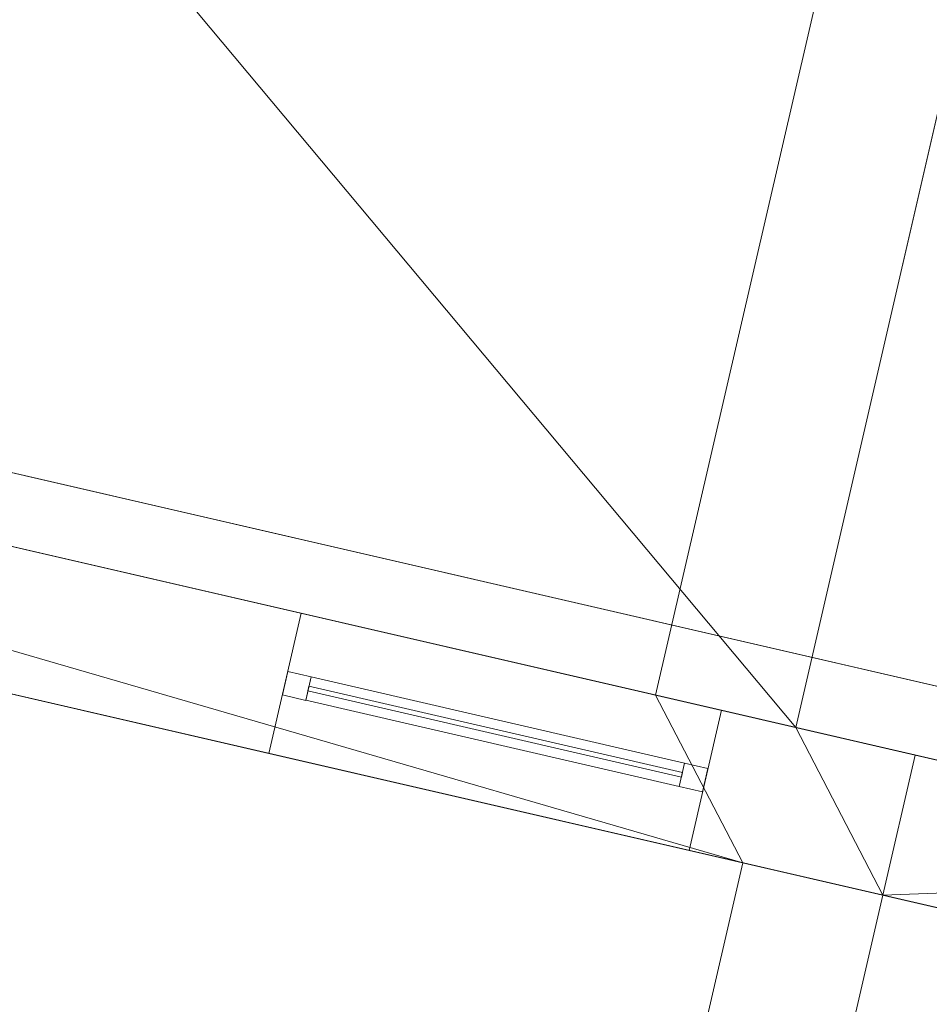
# Model space of a CAD drawing. Header units: millimetres. Extents: x -430348 to -225823, y -86243 to 5084.
# Tile 796 of 1056: x -328423 to -326525, y -62677 to -60622. Entities that reach past the tile are written whole.
import ezdxf

# ---------------------------------------------------------------- set-up
doc = ezdxf.new("R2010")
doc.units = ezdxf.units.MM
for name, color, linetype, lineweight in [('A-GLAZ-CURT', 52, 'Continuous', 9), ('A-GLAZ-CWMG', 51, 'Continuous', 9), ('A-ROOF', 132, 'Continuous', 9), ('A-WALL', 113, 'Continuous', 9)]:
    doc.layers.add(name, color=color, linetype=linetype, lineweight=lineweight)

# ---------------------------------------------------------------- blocks, each defined once
blk = doc.blocks.new('System Panel - Glazed-555742-_3D_ Copy 1')
at = {"layer": 'A-GLAZ-CURT', "transparency": 33554471}
mesh = blk.add_polyface(dxfattribs=at)
corners = [(-400, 5), (-400, 5, 765), (400, 5, 765), (400, 5)]
mesh.append_faces([[corners[k] for k in face] for face in [(1, 2, 3, 0)]])
mesh = blk.add_polyface(dxfattribs=at)
corners = [(400, -5), (-400, -5), (-400, 5), (400, 5)]
mesh.append_faces([[corners[k] for k in face] for face in [(3, 0, 1, 2)]])
mesh = blk.add_polyface(dxfattribs=at)
corners = [(-400, -5, 765), (400, -5, 765), (400, 5, 765), (-400, 5, 765)]
mesh.append_faces([[corners[k] for k in face] for face in [(0, 1, 2, 3)]])
mesh = blk.add_polyface(dxfattribs=at)
corners = [(-400, -5), (-400, -5, 765), (-400, 5, 765), (-400, 5)]
mesh.append_faces([[corners[k] for k in face] for face in [(3, 0, 1, 2)]])
mesh = blk.add_polyface(dxfattribs=at)
corners = [(400, -5, 765), (400, -5), (400, 5), (400, 5, 765)]
mesh.append_faces([[corners[k] for k in face] for face in [(3, 0, 1, 2)]])
mesh = blk.add_polyface(dxfattribs=at)
corners = [(-400, -5), (400, -5), (400, -5, 765), (-400, -5, 765)]
mesh.append_faces([[corners[k] for k in face] for face in [(3, 0, 1, 2)]])
blk = doc.blocks.new('Rectangular Mullion - 50mm x 50mm-380652-_3D_ Copy 1')
at = {"layer": 'A-GLAZ-CWMG'}
mesh = blk.add_polyface(dxfattribs=at)
corners = [(0, 25), (-50, 25), (-50, -25), (0, -25)]
mesh.append_faces([[corners[k] for k in face] for face in [(2, 3, 0, 1)]])
mesh = blk.add_polyface(dxfattribs=at)
corners = [(-50, 25), (0, 25), (0, 25, -420), (-50, 25, -420)]
mesh.append_faces([[corners[k] for k in face] for face in [(0, 1, 2, 3)]])
mesh = blk.add_polyface(dxfattribs=at)
corners = [(-50, -25), (-50, 25), (-50, 25, -420), (-50, -25, -420)]
mesh.append_faces([[corners[k] for k in face] for face in [(0, 1, 2, 3)]])
mesh = blk.add_polyface(dxfattribs=at)
corners = [(0, 25), (0, -25), (0, -25, -420), (0, 25, -420)]
mesh.append_faces([[corners[k] for k in face] for face in [(0, 1, 2, 3)]])
mesh = blk.add_polyface(dxfattribs=at)
corners = [(0, -25), (-50, -25), (-50, -25, -420), (0, -25, -420)]
mesh.append_faces([[corners[k] for k in face] for face in [(0, 1, 2, 3)]])
blk = doc.blocks.new('Rectangular Mullion - 50mm x 50mm-327847-_3D_ Copy 1')
at = {"layer": 'A-GLAZ-CWMG'}
mesh = blk.add_polyface(dxfattribs=at)
corners = [(0, 25), (-50, 25), (-50, -25), (0, -25)]
mesh.append_faces([[corners[k] for k in face] for face in [(2, 3, 0, 1)]])
mesh = blk.add_polyface(dxfattribs=at)
corners = [(0, 25, -800), (0, -25, -800), (-50, -25, -800), (-50, 25, -800)]
mesh.append_faces([[corners[k] for k in face] for face in [(0, 1, 2, 3)]])
mesh = blk.add_polyface(dxfattribs=at)
corners = [(-50, 25), (0, 25), (0, 25, -800), (-50, 25, -800)]
mesh.append_faces([[corners[k] for k in face] for face in [(0, 1, 2, 3)]])
mesh = blk.add_polyface(dxfattribs=at)
corners = [(-50, -25), (-50, 25), (-50, 25, -800), (-50, -25, -800)]
mesh.append_faces([[corners[k] for k in face] for face in [(0, 1, 2, 3)]])
mesh = blk.add_polyface(dxfattribs=at)
corners = [(0, 25), (0, -25), (0, -25, -800), (0, 25, -800)]
mesh.append_faces([[corners[k] for k in face] for face in [(0, 1, 2, 3)]])
mesh = blk.add_polyface(dxfattribs=at)
corners = [(0, -25), (-50, -25), (-50, -25, -800), (0, -25, -800)]
mesh.append_faces([[corners[k] for k in face] for face in [(0, 1, 2, 3)]])
blk = doc.blocks.new('Rectangular Mullion - 50mm x 50mm-555743-_3D_ Copy 1')
at = {"layer": 'A-GLAZ-CWMG'}
mesh = blk.add_polyface(dxfattribs=at)
corners = [(0, 25), (-50, 25), (-50, -25), (0, -25)]
mesh.append_faces([[corners[k] for k in face] for face in [(2, 3, 0, 1)]])
mesh = blk.add_polyface(dxfattribs=at)
corners = [(-50, 25), (0, 25), (0, 25, -840), (-50, 25, -840)]
mesh.append_faces([[corners[k] for k in face] for face in [(0, 1, 2, 3)]])
mesh = blk.add_polyface(dxfattribs=at)
corners = [(-50, -25), (-50, 25), (-50, 25, -840), (-50, -25, -840)]
mesh.append_faces([[corners[k] for k in face] for face in [(0, 1, 2, 3)]])
mesh = blk.add_polyface(dxfattribs=at)
corners = [(0, 25), (0, -25), (0, -25, -840), (0, 25, -840)]
mesh.append_faces([[corners[k] for k in face] for face in [(0, 1, 2, 3)]])
mesh = blk.add_polyface(dxfattribs=at)
corners = [(0, -25), (-50, -25), (-50, -25, -840), (0, -25, -840)]
mesh.append_faces([[corners[k] for k in face] for face in [(0, 1, 2, 3)]])
blk = doc.blocks.new('Rectangular Mullion - 50mm x 50mm-327848-_3D_ Copy 1')
at = {"layer": 'A-GLAZ-CWMG'}
mesh = blk.add_polyface(dxfattribs=at)
corners = [(0, 25), (-50, 25), (-50, -25), (0, -25)]
mesh.append_faces([[corners[k] for k in face] for face in [(2, 3, 0, 1)]])
mesh = blk.add_polyface(dxfattribs=at)
corners = [(0, 25, -800), (0, -25, -800), (-50, -25, -800), (-50, 25, -800)]
mesh.append_faces([[corners[k] for k in face] for face in [(0, 1, 2, 3)]])
mesh = blk.add_polyface(dxfattribs=at)
corners = [(-50, 25), (0, 25), (0, 25, -800), (-50, 25, -800)]
mesh.append_faces([[corners[k] for k in face] for face in [(0, 1, 2, 3)]])
mesh = blk.add_polyface(dxfattribs=at)
corners = [(-50, -25), (-50, 25), (-50, 25, -800), (-50, -25, -800)]
mesh.append_faces([[corners[k] for k in face] for face in [(0, 1, 2, 3)]])
mesh = blk.add_polyface(dxfattribs=at)
corners = [(0, 25), (0, -25), (0, -25, -800), (0, 25, -800)]
mesh.append_faces([[corners[k] for k in face] for face in [(0, 1, 2, 3)]])
mesh = blk.add_polyface(dxfattribs=at)
corners = [(0, -25), (-50, -25), (-50, -25, -800), (0, -25, -800)]
mesh.append_faces([[corners[k] for k in face] for face in [(0, 1, 2, 3)]])
blk = doc.blocks.new('System Panel - Glazed-555744-_3D_ Copy 1')
at = {"layer": 'A-GLAZ-CURT', "transparency": 33554471}
mesh = blk.add_polyface(dxfattribs=at)
corners = [(-400, 5), (-400, 5, 345), (400, 5, 345), (400, 5)]
mesh.append_faces([[corners[k] for k in face] for face in [(1, 2, 3, 0)]])
mesh = blk.add_polyface(dxfattribs=at)
corners = [(400, -5), (-400, -5), (-400, 5), (400, 5)]
mesh.append_faces([[corners[k] for k in face] for face in [(3, 0, 1, 2)]])
mesh = blk.add_polyface(dxfattribs=at)
corners = [(-400, -5, 345), (400, -5, 345), (400, 5, 345), (-400, 5, 345)]
mesh.append_faces([[corners[k] for k in face] for face in [(0, 1, 2, 3)]])
mesh = blk.add_polyface(dxfattribs=at)
corners = [(-400, -5), (-400, -5, 345), (-400, 5, 345), (-400, 5)]
mesh.append_faces([[corners[k] for k in face] for face in [(3, 0, 1, 2)]])
mesh = blk.add_polyface(dxfattribs=at)
corners = [(400, -5, 345), (400, -5), (400, 5), (400, 5, 345)]
mesh.append_faces([[corners[k] for k in face] for face in [(3, 0, 1, 2)]])
mesh = blk.add_polyface(dxfattribs=at)
corners = [(-400, -5), (400, -5), (400, -5, 345), (-400, -5, 345)]
mesh.append_faces([[corners[k] for k in face] for face in [(3, 0, 1, 2)]])
blk = doc.blocks.new('Rectangular Mullion - 50mm x 50mm-555745-_3D_ Copy 1')
at = {"layer": 'A-GLAZ-CWMG'}
mesh = blk.add_polyface(dxfattribs=at)
corners = [(0, 25, -840), (0, -25, -840), (-50, -25, -840), (-50, 25, -840)]
mesh.append_faces([[corners[k] for k in face] for face in [(3, 0, 1, 2)]])
mesh = blk.add_polyface(dxfattribs=at)
corners = [(-50, 25), (0, 25), (0, 25, -840), (-50, 25, -840)]
mesh.append_faces([[corners[k] for k in face] for face in [(0, 1, 2, 3)]])
mesh = blk.add_polyface(dxfattribs=at)
corners = [(-50, -25), (-50, 25), (-50, 25, -840), (-50, -25, -840)]
mesh.append_faces([[corners[k] for k in face] for face in [(0, 1, 2, 3)]])
mesh = blk.add_polyface(dxfattribs=at)
corners = [(0, 25), (0, -25), (0, -25, -840), (0, 25, -840)]
mesh.append_faces([[corners[k] for k in face] for face in [(0, 1, 2, 3)]])
mesh = blk.add_polyface(dxfattribs=at)
corners = [(0, -25), (-50, -25), (-50, -25, -840), (0, -25, -840)]
mesh.append_faces([[corners[k] for k in face] for face in [(0, 1, 2, 3)]])
blk = doc.blocks.new('Rectangular Mullion - 50mm x 50mm-380653-_3D_ Copy 1')
at = {"layer": 'A-GLAZ-CWMG'}
mesh = blk.add_polyface(dxfattribs=at)
corners = [(0, 25, -420), (0, -25, -420), (-50, -25, -420), (-50, 25, -420)]
mesh.append_faces([[corners[k] for k in face] for face in [(0, 1, 2, 3)]])
mesh = blk.add_polyface(dxfattribs=at)
corners = [(-50, 25), (0, 25), (0, 25, -420), (-50, 25, -420)]
mesh.append_faces([[corners[k] for k in face] for face in [(0, 1, 2, 3)]])
mesh = blk.add_polyface(dxfattribs=at)
corners = [(-50, -25), (-50, 25), (-50, 25, -420), (-50, -25, -420)]
mesh.append_faces([[corners[k] for k in face] for face in [(0, 1, 2, 3)]])
mesh = blk.add_polyface(dxfattribs=at)
corners = [(0, 25), (0, -25), (0, -25, -420), (0, 25, -420)]
mesh.append_faces([[corners[k] for k in face] for face in [(0, 1, 2, 3)]])
mesh = blk.add_polyface(dxfattribs=at)
corners = [(0, -25), (-50, -25), (-50, -25, -420), (0, -25, -420)]
mesh.append_faces([[corners[k] for k in face] for face in [(0, 1, 2, 3)]])
blk = doc.blocks.new('Rectangular Mullion - 50mm x 50mm-353581-_3D_ Copy 1')
at = {"layer": 'A-GLAZ-CWMG'}
mesh = blk.add_polyface(dxfattribs=at)
corners = [(25, 25), (-25, 25), (-25, -25), (25, -25)]
mesh.append_faces([[corners[k] for k in face] for face in [(2, 3, 0, 1)]])
mesh = blk.add_polyface(dxfattribs=at)
corners = [(25, 25, -800), (25, -25, -800), (-25, -25, -800), (-25, 25, -800)]
mesh.append_faces([[corners[k] for k in face] for face in [(0, 1, 2, 3)]])
mesh = blk.add_polyface(dxfattribs=at)
corners = [(-25, 25), (25, 25), (25, 25, -800), (-25, 25, -800)]
mesh.append_faces([[corners[k] for k in face] for face in [(0, 1, 2, 3)]])
mesh = blk.add_polyface(dxfattribs=at)
corners = [(-25, -25), (-25, 25), (-25, 25, -800), (-25, -25, -800)]
mesh.append_faces([[corners[k] for k in face] for face in [(0, 1, 2, 3)]])
mesh = blk.add_polyface(dxfattribs=at)
corners = [(25, 25), (25, -25), (25, -25, -800), (25, 25, -800)]
mesh.append_faces([[corners[k] for k in face] for face in [(0, 1, 2, 3)]])
mesh = blk.add_polyface(dxfattribs=at)
corners = [(25, -25), (-25, -25), (-25, -25, -800), (25, -25, -800)]
mesh.append_faces([[corners[k] for k in face] for face in [(0, 1, 2, 3)]])

msp = doc.modelspace()

# ---------------------------------------------------------------- block references
at = {"layer": 'A-GLAZ-CURT', "transparency": 33554471, "rotation": 166.9999999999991}
for name, p in [('System Panel - Glazed-555742-_3D_ Copy 1', (-327430.9, -62108.2, 63500)), ('System Panel - Glazed-555744-_3D_ Copy 1', (-327430.9, -62108.2, 64315))]:
    msp.add_blockref(name, p, dxfattribs=at)
at = {"layer": 'A-GLAZ-CWMG', "extrusion": (0, 0, -1)}
for name, p, rotation in [('Rectangular Mullion - 50mm x 50mm-555743-_3D_ Copy 1', (327869.4, -62007, -63450), 13.00000000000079), ('Rectangular Mullion - 50mm x 50mm-380653-_3D_ Copy 1', (327869.4, -62007, -64290), 13.00000000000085)]:
    msp.add_blockref(name, p, dxfattribs=dict(at, rotation=rotation))
at = {"layer": 'A-GLAZ-CWMG', "extrusion": (-0.97437, 0.224951, 0), "rotation": 90}
for name, p in [('Rectangular Mullion - 50mm x 50mm-327847-_3D_ Copy 1', (134172.3, 64710, 305467.6)), ('Rectangular Mullion - 50mm x 50mm-353581-_3D_ Copy 1', (134172.3, 64290, 305467.6))]:
    msp.add_blockref(name, p, dxfattribs=at)
at = {"layer": 'A-GLAZ-CWMG', "extrusion": (0.97437, -0.224951, 0), "rotation": 270}
msp.add_blockref('Rectangular Mullion - 50mm x 50mm-327848-_3D_ Copy 1', (-134172.3, 63450, -304667.6), dxfattribs=at)
at = {"layer": 'A-GLAZ-CWMG', "rotation": 346.9999999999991}
for name, p in [('Rectangular Mullion - 50mm x 50mm-380652-_3D_ Copy 1', (-326992.5, -62209.5, 64710)), ('Rectangular Mullion - 50mm x 50mm-555745-_3D_ Copy 1', (-326992.5, -62209.5, 64290))]:
    msp.add_blockref(name, p, dxfattribs=at)

# ---------------------------------------------------------------- meshes
at = {"layer": 'A-ROOF'}
mesh = msp.add_polyface(dxfattribs=at)
corners = [(-332086.3, -60879.5, 62525), (-331245, -57235.4, 62492.4), (-328516.7, -57865.2, 62492.4), (-328912.6, -59580.1, 62507.7), (-326358.3, -60169.8, 62507.7), (-326803.7, -62099.1, 62525)]
mesh.append_faces([[corners[k] for k in face] for face in [(5, 3, 4)]], dxfattribs={"vtx0": -1})
mesh.append_faces([[corners[k] for k in face] for face in [(2, 3, 1)]], dxfattribs={"vtx1": -1})
mesh.append_faces([[corners[k] for k in face] for face in [(0, 1, 3, 5)]], dxfattribs={"vtx1": -1, "vtx2": -1})
mesh = msp.add_polyface(dxfattribs=at)
corners = [(-331245, -57235.4, 62592.4), (-332086.3, -60879.5, 62625), (-326803.7, -62099.1, 62625), (-326358.3, -60169.8, 62607.7), (-328912.6, -59580.1, 62607.7), (-328516.7, -57865.2, 62592.4)]
mesh.append_faces([[corners[k] for k in face] for face in [(0, 4, 5)]], dxfattribs={"vtx0": -1})
mesh.append_faces([[corners[k] for k in face] for face in [(4, 0, 1, 2)]], dxfattribs={"vtx0": -1, "vtx3": -1})
mesh.append_faces([[corners[k] for k in face] for face in [(3, 4, 2)]], dxfattribs={"vtx1": -1})
mesh = msp.add_polyface(dxfattribs=at)
corners = [(-326358.3, -60169.8, 62607.7), (-326803.7, -62099.1, 62625), (-326803.7, -62099.1, 62525), (-326358.3, -60169.8, 62507.7)]
mesh.append_faces([[corners[k] for k in face] for face in [(0, 1, 2, 3)]])
mesh = msp.add_polyface(dxfattribs=at)
corners = [(-318592.4, -63840.9, 64710), (-316906.2, -66539.3, 66314.9), (-318165.5, -67326.2, 67063.9), (-332868.8, -63931.7, 67063.9), (-332936.9, -63916, 67063.9), (-332194.6, -60700.6, 64710), (-332126.4, -60716.3, 64710)]
mesh.append_faces([[corners[k] for k in face] for face in [(0, 3, 6)]], dxfattribs={"vtx0": -1, "vtx1": -1})
mesh.append_faces([[corners[k] for k in face] for face in [(5, 6, 3, 4)]], dxfattribs={"vtx1": -1})
mesh.append_faces([[corners[k] for k in face] for face in [(0, 1, 2, 3)]], dxfattribs={"vtx3": -1})
mesh = msp.add_polyface(dxfattribs=at)
corners = [(-318592.4, -63840.9, 64832.8), (-332194.6, -60700.6, 64832.8), (-332936.9, -63916, 67186.7), (-318165.5, -67326.2, 67186.7), (-316906.2, -66539.3, 66437.7)]
mesh.append_faces([[corners[k] for k in face] for face in [(3, 4, 0)]], dxfattribs={"vtx2": -1})
mesh.append_faces([[corners[k] for k in face] for face in [(0, 1, 2, 3)]], dxfattribs={"vtx3": -1})
mesh = msp.add_polyface(dxfattribs=at)
corners = [(-332194.6, -60700.6, 64710), (-332194.6, -60700.6, 64832.8), (-318592.4, -63840.9, 64832.8), (-318592.4, -63840.9, 64710), (-332126.4, -60716.3, 64710)]
mesh.append_faces([[corners[k] for k in face] for face in [(2, 3, 4)]], dxfattribs={"vtx2": -1})
mesh.append_faces([[corners[k] for k in face] for face in [(4, 0, 1, 2)]], dxfattribs={"vtx3": -1})
mesh = msp.add_polyface(dxfattribs=at)
corners = [(-326803.7, -62099.1, 62525), (-326803.7, -62099.1, 62625), (-332086.3, -60879.5, 62625), (-332086.3, -60879.5, 62525)]
mesh.append_faces([[corners[k] for k in face] for face in [(2, 3, 0, 1)]])
mesh = msp.add_polyface(dxfattribs=at)
corners = [(-328169.4, -67818.5, 62306.2), (-326914.1, -62381.5, 62306.2), (-325272.3, -62760.5, 62306.2), (-326527.6, -68197.6, 62306.2)]
mesh.append_faces([[corners[k] for k in face] for face in [(0, 1, 2, 3)]])
mesh = msp.add_polyface(dxfattribs=at)
corners = [(-326914.1, -62381.5, 62406.2), (-328169.4, -67818.5, 62406.2), (-326527.6, -68197.6, 62406.2), (-325272.3, -62760.5, 62406.2)]
mesh.append_faces([[corners[k] for k in face] for face in [(3, 0, 1, 2)]])
mesh = msp.add_polyface(dxfattribs=at)
corners = [(-328169.4, -67818.5, 62406.2), (-326914.1, -62381.5, 62406.2), (-326914.1, -62381.5, 62306.2), (-328169.4, -67818.5, 62306.2)]
mesh.append_faces([[corners[k] for k in face] for face in [(1, 2, 3, 0)]])
mesh = msp.add_polyface(dxfattribs=at)
corners = [(-326914.1, -62381.5, 62406.2), (-325272.3, -62760.5, 62406.2), (-325272.3, -62760.5, 62306.2), (-326914.1, -62381.5, 62306.2)]
mesh.append_faces([[corners[k] for k in face] for face in [(1, 2, 3, 0)]])
at = {"layer": 'A-WALL'}
mesh = msp.add_polyface(dxfattribs=at)
corners = [(-318492.7, -64325.7, 59055.2), (-325272.3, -62760.5, 59055.2), (-325564.6, -62693, 59055.2), (-326621.8, -62449, 59055.2), (-326914.1, -62381.5, 59055.2), (-337272.8, -59990, 59055.2), (-337565.1, -59922.5, 59055.2), (-338713.7, -59657.3, 59055.2), (-339006, -59589.9, 59055.2), (-349473.9, -57173.2, 59055.2), (-349766.2, -57105.7, 59055.2), (-349698.7, -56813.4, 59055.2), (-344281.8, -58064, 59055.2), (-344087, -58108.9, 59055.2), (-338776.6, -59334.9, 59055.2), (-338581.8, -59379.9, 59055.2), (-337490.2, -59631.9, 59055.2), (-337295.3, -59676.9, 59055.2), (-332676.8, -60743.2, 59055.2), (-332482, -60788.2, 59055.2), (-332086.3, -60879.5, 59055.2), (-331794, -60947, 59055.2), (-327096, -62031.6, 59055.2), (-326803.7, -62099.1, 59055.2), (-325472.9, -62406.3, 59055.2), (-325179.5, -62474.1, 59055.2), (-321464.2, -63331.8, 59055.2), (-321171.8, -63399.3, 59055.2), (-318425.2, -64033.4, 59055.2)]
mesh.append_faces([[corners[k] for k in face] for face in [(0, 27, 28)]], dxfattribs={"vtx0": -1})
mesh.append_faces([[corners[k] for k in face] for face in [(24, 3, 23)]], dxfattribs={"vtx0": -1, "vtx1": -1})
mesh.append_faces([[corners[k] for k in face] for face in [(5, 18, 19), (20, 4, 5, 19), (23, 3, 4, 22), (6, 16, 17), (9, 12, 13)]], dxfattribs={"vtx0": -1, "vtx2": -1})
mesh.append_faces([[corners[k] for k in face] for face in [(24, 1, 2, 3), (4, 20, 21, 22), (1, 24, 25, 26)]], dxfattribs={"vtx0": -1, "vtx3": -1})
mesh.append_faces([[corners[k] for k in face] for face in [(7, 8, 14, 15), (8, 9, 13, 14), (5, 6, 17, 18), (6, 7, 15, 16), (0, 1, 26, 27)]], dxfattribs={"vtx1": -1, "vtx3": -1})
mesh.append_faces([[corners[k] for k in face] for face in [(9, 10, 11, 12)]], dxfattribs={"vtx3": -1})
mesh = msp.add_polyface(dxfattribs=at)
corners = [(-318425.2, -64033.4, 59055.2), (-321171.8, -63399.3, 59055.2), (-321464.2, -63331.8, 59055.2), (-325179.5, -62474.1, 59055.2), (-325472.9, -62406.3, 59055.2), (-326803.7, -62099.1, 59055.2), (-327096, -62031.6, 59055.2), (-331794, -60947, 59055.2), (-332086.3, -60879.5, 59055.2), (-332482, -60788.2, 59055.2), (-332676.8, -60743.2, 59055.2), (-337295.3, -59676.9, 59055.2), (-337490.2, -59631.9, 59055.2), (-338581.8, -59379.9, 59055.2), (-338776.6, -59334.9, 59055.2), (-344087, -58108.9, 59055.2), (-344281.8, -58064, 59055.2), (-349698.7, -56813.4, 59055.2), (-349698.7, -56813.4, 64617), (-332160.2, -60862.5, 64617), (-332160.2, -60862.5, 64817), (-318480, -64020.8, 64817), (-318425.2, -64033.4, 64857.1), (-318648.2, -63981.9, 63579.7), (-318648.2, -63981.9, 64579.7), (-319505.7, -63784, 64579.7), (-319505.7, -63784, 63579.7), (-321298.5, -63370.1, 63450), (-321298.5, -63370.1, 64710), (-322701.6, -63046.1, 64710), (-322701.6, -63046.1, 63450), (-324230.5, -62693.2, 63450), (-324230.5, -62693.2, 64710), (-325107.4, -62490.7, 64710), (-325107.4, -62490.7, 63450), (-325637.4, -62368.4, 63450), (-325637.4, -62368.4, 64710), (-326296.2, -62216.3, 64710), (-326296.2, -62216.3, 63450), (-326958.7, -62063.3, 63450), (-326958.7, -62063.3, 64710), (-327835.7, -61860.8, 64710), (-327835.7, -61860.8, 63450), (-329394.6, -61500.9, 63450), (-329394.6, -61500.9, 64710), (-330758.8, -61186, 64710), (-330758.8, -61186, 63450), (-333339, -60590.3, 63250), (-333339, -60590.3, 64510), (-334625.2, -60293.4, 64510), (-334625.2, -60293.4, 63250), (-336301.1, -59906.4, 63250), (-336301.1, -59906.4, 64510), (-337119.6, -59717.5, 64510), (-337119.6, -59717.5, 63250), (-337801.6, -59560, 63250), (-337801.6, -59560, 64510), (-338366.8, -59429.5, 64510), (-338366.8, -59429.5, 63250), (-339019.6, -59278.8, 63250), (-339019.6, -59278.8, 64510), (-339877.1, -59080.9, 64510), (-339877.1, -59080.9, 63250), (-341523.7, -58700.7, 63250), (-341523.7, -58700.7, 64510), (-342809.9, -58403.8, 64510), (-342809.9, -58403.8, 63250), (-345421.2, -57800.9, 63250), (-345421.2, -57800.9, 64510), (-346707.4, -57504, 64510), (-346707.4, -57504, 63250), (-348480.7, -57094.6, 63250), (-348480.7, -57094.6, 64510), (-349201.8, -56928.1, 64510), (-349201.8, -56928.1, 63250), (-344697, -57968.1, 61019.9), (-344697, -57968.1, 62019.9), (-345281.6, -57833.1, 62019.9), (-345281.6, -57833.1, 61019.9), (-346846.2, -57471.9, 60762.9), (-346846.2, -57471.9, 62022.9), (-347567.2, -57305.5, 62022.9), (-347567.2, -57305.5, 60762.9), (-348480.7, -57094.6, 59750), (-348480.7, -57094.6, 61750), (-349201.8, -56928.1, 61750), (-349201.8, -56928.1, 59750), (-332086.3, -60879.5, 60653.9), (-332086.3, -60879.5, 61913.9), (-333372.5, -60582.6, 61913.9), (-333372.5, -60582.6, 60653.9), (-318648.2, -63981.9, 60928.8), (-318648.2, -63981.9, 61928.8), (-319505.7, -63784, 61928.8), (-319505.7, -63784, 60928.8), (-320597, -63532, 60928.8), (-320597, -63532, 61928.8), (-321171.8, -63399.3, 61928.8), (-321171.8, -63399.3, 60928.8), (-325637.4, -62368.4, 62306.2), (-326554.4, -62156.7, 62306.2), (-326554.4, -62156.7, 59686.2), (-325637.4, -62368.4, 59686.2)]
mesh.append_faces([[corners[k] for k in face] for face in [(95, 1, 98), (23, 92, 26), (31, 99, 34), (38, 40, 37), (34, 36, 33), (39, 100, 42), (60, 57, 59), (72, 69, 71)]], dxfattribs={"vtx0": -1, "vtx1": -1})
mesh.append_faces([[corners[k] for k in face] for face in [(94, 1, 95, 93), (46, 47, 19, 45), (29, 32, 21, 28), (23, 22, 92), (11, 51, 90), (58, 14, 59, 57), (53, 56, 19, 52)]], dxfattribs={"vtx0": -1, "vtx1": -1, "vtx2": -1})
mesh.append_faces([[corners[k] for k in face] for face in [(43, 100, 6, 87), (98, 99, 31, 30)]], dxfattribs={"vtx0": -1, "vtx1": -1, "vtx2": -1, "vtx3": -1})
mesh.append_faces([[corners[k] for k in face] for face in [(98, 3, 102, 99), (88, 47, 46, 43), (42, 100, 43, 44), (20, 33, 36, 37), (34, 99, 35, 36), (38, 100, 39, 40), (20, 37, 40, 41), (66, 15, 75, 76), (71, 81, 84, 85), (18, 65, 68, 69), (18, 69, 72, 73)]], dxfattribs={"vtx0": -1, "vtx1": -1, "vtx3": -1})
mesh.append_faces([[corners[k] for k in face] for face in [(0, 91, 92, 22), (93, 95, 96), (101, 5, 6, 100), (102, 3, 4), (30, 31, 32, 29), (24, 21, 22, 23), (33, 20, 21, 32), (44, 41, 42), (45, 19, 20), (47, 88, 89, 50), (75, 15, 16, 78), (17, 86, 83, 16), (82, 83, 84, 81), (19, 60, 61), (85, 74, 71)]], dxfattribs={"vtx0": -1, "vtx2": -1})
mesh.append_faces([[corners[k] for k in face] for face in [(26, 92, 93, 96), (21, 24, 25, 28), (19, 48, 49, 52), (50, 89, 90, 51), (83, 82, 79, 16), (67, 76, 77, 80), (19, 56, 57, 60), (64, 18, 19, 61), (67, 65, 66, 76), (71, 69, 70, 81), (18, 73, 74, 85)]], dxfattribs={"vtx0": -1, "vtx2": -1, "vtx3": -1})
mesh.append_faces([[corners[k] for k in face] for face in [(98, 1, 2, 3), (87, 6, 7, 8), (87, 8, 9, 10)]], dxfattribs={"vtx0": -1, "vtx3": -1})
mesh.append_faces([[corners[k] for k in face] for face in [(87, 88, 43), (47, 48, 19), (77, 78, 80), (62, 59, 14), (66, 63, 15), (67, 68, 65), (64, 65, 18)]], dxfattribs={"vtx1": -1, "vtx2": -1})
mesh.append_faces([[corners[k] for k in face] for face in [(96, 97, 27, 26), (44, 45, 20, 41), (12, 13, 55, 54), (14, 15, 63, 62), (79, 80, 78, 16)]], dxfattribs={"vtx1": -1, "vtx2": -1, "vtx3": -1})
mesh.append_faces([[corners[k] for k in face] for face in [(94, 91, 0, 1), (97, 98, 30, 27), (101, 102, 4, 5), (99, 100, 38, 35), (25, 26, 27, 28), (54, 51, 11, 12), (13, 14, 58, 55), (90, 87, 10, 11), (49, 50, 51, 52), (85, 86, 17, 18), (80, 81, 70, 67), (53, 54, 55, 56), (61, 62, 63, 64)]], dxfattribs={"vtx1": -1, "vtx3": -1})
mesh = msp.add_polyface(dxfattribs=at)
corners = [(-349766.2, -57105.7, 59055.2), (-349473.9, -57173.2, 59055.2), (-339006, -59589.9, 59055.2), (-338713.7, -59657.3, 59055.2), (-337565.1, -59922.5, 59055.2), (-337272.8, -59990, 59055.2), (-326914.1, -62381.5, 59055.2), (-326621.8, -62449, 59055.2), (-325564.6, -62693, 59055.2), (-325272.3, -62760.5, 59055.2), (-318492.7, -64325.7, 59055.2), (-318492.7, -64325.7, 65031), (-332227.7, -61154.8, 65031), (-332227.7, -61154.8, 64831), (-349473.9, -57173.2, 64831), (-349493.4, -57168.7, 64831), (-349766.2, -57105.7, 64631.3), (-318715.7, -64274.2, 64579.7), (-318715.7, -64274.2, 63579.7), (-319573.2, -64076.3, 63579.7), (-319573.2, -64076.3, 64579.7), (-321366, -63662.4, 64710), (-321366, -63662.4, 63450), (-322769.1, -63338.4, 63450), (-322769.1, -63338.4, 64710), (-324298, -62985.5, 64710), (-324298, -62985.5, 63450), (-325174.9, -62783, 63450), (-325174.9, -62783, 64710), (-325704.9, -62660.7, 64710), (-325704.9, -62660.7, 63450), (-326363.6, -62508.6, 63450), (-326363.6, -62508.6, 64710), (-327026.2, -62355.6, 64710), (-327026.2, -62355.6, 63450), (-327903.1, -62153.2, 63450), (-327903.1, -62153.2, 64710), (-329462.1, -61793.2, 64710), (-329462.1, -61793.2, 63450), (-330826.3, -61478.3, 63450), (-330826.3, -61478.3, 64710), (-333406.5, -60882.6, 64510), (-333406.5, -60882.6, 63250), (-334692.7, -60585.7, 63250), (-334692.7, -60585.7, 64510), (-336368.6, -60198.8, 64510), (-336368.6, -60198.8, 63250), (-337187.1, -60009.8, 63250), (-337187.1, -60009.8, 64510), (-337869.1, -59852.3, 64510), (-337869.1, -59852.3, 63250), (-338434.3, -59721.9, 63250), (-338434.3, -59721.9, 64510), (-339087.1, -59571.1, 64510), (-339087.1, -59571.1, 63250), (-339944.5, -59373.2, 63250), (-339944.5, -59373.2, 64510), (-341591.2, -58993, 64510), (-341591.2, -58993, 63250), (-342877.4, -58696.1, 63250), (-342877.4, -58696.1, 64510), (-345488.7, -58093.2, 64510), (-345488.7, -58093.2, 63250), (-346774.9, -57796.3, 63250), (-346774.9, -57796.3, 64510), (-348548.2, -57386.9, 64510), (-348548.2, -57386.9, 63250), (-349269.3, -57220.4, 63250), (-349269.3, -57220.4, 64510), (-344764.5, -58260.4, 62019.9), (-344764.5, -58260.4, 61019.9), (-345349.1, -58125.4, 61019.9), (-345349.1, -58125.4, 62019.9), (-346913.6, -57764.2, 62022.9), (-346913.6, -57764.2, 60762.9), (-347634.7, -57597.8, 60762.9), (-347634.7, -57597.8, 62022.9), (-348548.2, -57386.9, 61750), (-348548.2, -57386.9, 59750), (-349269.3, -57220.4, 59750), (-349269.3, -57220.4, 61750), (-332153.8, -61171.8, 61913.9), (-332153.8, -61171.8, 60653.9), (-333439.9, -60874.9, 60653.9), (-333439.9, -60874.9, 61913.9), (-318715.7, -64274.2, 61928.8), (-318715.7, -64274.2, 60928.8), (-319573.2, -64076.3, 60928.8), (-319573.2, -64076.3, 61928.8), (-320664.4, -63824.3, 61928.8), (-320664.4, -63824.3, 60928.8), (-321239.3, -63691.6, 60928.8), (-321239.3, -63691.6, 61928.8), (-326621.8, -62449, 62306.2), (-325704.9, -62660.7, 62306.2), (-325704.9, -62660.7, 59686.2), (-326621.8, -62449, 59686.2)]
mesh.append_faces([[corners[k] for k in face] for face in [(67, 80, 66), (55, 2, 54), (93, 38, 96), (96, 7, 95), (91, 10, 90), (42, 13, 41), (19, 85, 18), (21, 11, 24)]], dxfattribs={"vtx0": -1, "vtx1": -1})
mesh.append_faces([[corners[k] for k in face] for face in [(71, 74, 78, 70), (61, 60, 14, 64), (65, 64, 14, 68), (12, 29, 28, 11), (25, 24, 11, 28)]], dxfattribs={"vtx0": -1, "vtx1": -1, "vtx2": -1})
mesh.append_faces([[corners[k] for k in face] for face in [(46, 5, 83, 43), (58, 70, 2, 55)]], dxfattribs={"vtx0": -1, "vtx1": -1, "vtx2": -1, "vtx3": -1})
mesh.append_faces([[corners[k] for k in face] for face in [(66, 76, 63, 64), (57, 56, 13, 14), (13, 45, 44, 41), (13, 42, 39, 40), (91, 95, 9, 10), (91, 26, 94, 95), (19, 89, 88, 85), (12, 37, 36, 33)]], dxfattribs={"vtx0": -1, "vtx1": -1, "vtx3": -1})
mesh.append_faces([[corners[k] for k in face] for face in [(79, 0, 1, 78), (0, 79, 80, 16), (78, 74, 75), (63, 76, 73, 62), (59, 69, 70, 58), (5, 46, 47), (46, 43, 44, 45), (50, 47, 48, 49), (60, 61, 62, 59), (58, 55, 56, 57), (54, 51, 52, 53), (90, 87, 88, 89), (23, 91, 92, 22), (94, 30, 31), (22, 19, 20, 21)]], dxfattribs={"vtx0": -1, "vtx2": -1})
mesh.append_faces([[corners[k] for k in face] for face in [(66, 80, 77, 76), (73, 71, 72, 62), (78, 1, 2, 70), (54, 2, 3, 51), (62, 72, 69, 59), (38, 81, 82, 6), (81, 38, 39, 42), (93, 34, 35, 38), (10, 86, 87, 90), (22, 92, 89, 19), (27, 29, 30, 94), (23, 25, 26, 91), (11, 17, 18, 85)]], dxfattribs={"vtx0": -1, "vtx2": -1, "vtx3": -1})
mesh.append_faces([[corners[k] for k in face] for face in [(68, 14, 15, 16)]], dxfattribs={"vtx0": -1, "vtx3": -1})
mesh.append_faces([[corners[k] for k in face] for face in [(73, 74, 71), (83, 84, 43), (65, 66, 64), (60, 57, 14), (56, 53, 13), (8, 9, 95, 7), (26, 27, 94), (23, 24, 25), (27, 28, 29)]], dxfattribs={"vtx1": -1, "vtx2": -1})
mesh.append_faces([[corners[k] for k in face] for face in [(4, 5, 47, 50), (67, 68, 16, 80), (48, 45, 13, 49), (52, 49, 13, 53), (6, 7, 96, 38), (93, 94, 31, 34), (32, 29, 12, 33), (20, 17, 11, 21)]], dxfattribs={"vtx1": -1, "vtx2": -1, "vtx3": -1})
mesh.append_faces([[corners[k] for k in face] for face in [(77, 78, 75, 76), (3, 4, 50, 51), (42, 43, 84, 81), (82, 83, 5, 6), (37, 38, 35, 36), (85, 86, 10, 11), (40, 37, 12, 13), (33, 34, 31, 32)]], dxfattribs={"vtx1": -1, "vtx3": -1})
mesh = msp.add_polyface(dxfattribs=at)
corners = [(-326718.1, -60394.7, 59055.2), (-327096, -62031.6, 59055.2), (-327096, -62031.6, 62525), (-326718.1, -60394.7, 62510.3)]
mesh.append_faces([[corners[k] for k in face] for face in [(3, 0, 1, 2)]])
mesh = msp.add_polyface(dxfattribs=at)
corners = [(-327096, -62031.6, 59055.2), (-326718.1, -60394.7, 59055.2), (-326425.8, -60462.2, 59055.2), (-326803.7, -62099.1, 59055.2)]
mesh.append_faces([[corners[k] for k in face] for face in [(3, 0, 1, 2)]])
mesh = msp.add_polyface(dxfattribs=at)
corners = [(-326718.1, -60394.7, 62510.3), (-327096, -62031.6, 62525), (-326803.7, -62099.1, 62525), (-326425.8, -60462.2, 62510.3)]
mesh.append_faces([[corners[k] for k in face] for face in [(0, 1, 2, 3)]])
mesh = msp.add_polyface(dxfattribs=at)
corners = [(-326425.8, -60462.2, 59055.2), (-326425.8, -60462.2, 62510.3), (-326803.7, -62099.1, 62525), (-326803.7, -62099.1, 59055.2)]
mesh.append_faces([[corners[k] for k in face] for face in [(1, 2, 3, 0)]])
mesh = msp.add_polyface(dxfattribs=at)
corners = [(-318492.7, -64325.7, 65031), (-318437.9, -64088.2, 64857.1), (-318480, -64020.8, 64817), (-332160.2, -60862.5, 64817), (-332227.7, -61154.8, 65031)]
mesh.append_faces([[corners[k] for k in face] for face in [(0, 1, 2)]], dxfattribs={"vtx2": -1})
mesh.append_faces([[corners[k] for k in face] for face in [(2, 3, 4, 0)]], dxfattribs={"vtx3": -1})
mesh = msp.add_polyface(dxfattribs=at)
corners = [(-326958.7, -62063.3, 64710), (-327026.2, -62355.6, 64710), (-327903.1, -62153.2, 64710), (-327835.7, -61860.8, 64710)]
mesh.append_faces([[corners[k] for k in face] for face in [(1, 2, 3, 0)]])
mesh = msp.add_polyface(dxfattribs=at)
corners = [(-327835.7, -61860.8, 64710), (-327903.1, -62153.2, 64710), (-327903.1, -62153.2, 63450), (-327835.7, -61860.8, 63450)]
mesh.append_faces([[corners[k] for k in face] for face in [(1, 2, 3, 0)]])
mesh = msp.add_polyface(dxfattribs=at)
corners = [(-327026.2, -62355.6, 63450), (-326958.7, -62063.3, 63450), (-327835.7, -61860.8, 63450), (-327903.1, -62153.2, 63450)]
mesh.append_faces([[corners[k] for k in face] for face in [(3, 0, 1, 2)]])
mesh = msp.add_polyface(dxfattribs=at)
corners = [(-327096, -62031.6, 62525), (-327096, -62031.6, 59055.2), (-326803.7, -62099.1, 59055.2), (-326803.7, -62099.1, 62525)]
mesh.append_faces([[corners[k] for k in face] for face in [(1, 2, 3, 0)]])
mesh = msp.add_polyface(dxfattribs=at)
corners = [(-326958.7, -62063.3, 63450), (-327026.2, -62355.6, 63450), (-327026.2, -62355.6, 64710), (-326958.7, -62063.3, 64710)]
mesh.append_faces([[corners[k] for k in face] for face in [(0, 1, 2, 3)]])
mesh = msp.add_polyface(dxfattribs=at)
corners = [(-325637.4, -62368.4, 62306.2), (-325704.9, -62660.7, 62306.2), (-326621.8, -62449, 62306.2), (-326554.4, -62156.7, 62306.2)]
mesh.append_faces([[corners[k] for k in face] for face in [(3, 0, 1, 2)]])
mesh = msp.add_polyface(dxfattribs=at)
corners = [(-325704.9, -62660.7, 59686.2), (-325637.4, -62368.4, 59686.2), (-326554.4, -62156.7, 59686.2), (-326621.8, -62449, 59686.2)]
mesh.append_faces([[corners[k] for k in face] for face in [(1, 2, 3, 0)]])
mesh = msp.add_polyface(dxfattribs=at)
corners = [(-326554.4, -62156.7, 62306.2), (-326621.8, -62449, 62306.2), (-326621.8, -62449, 59686.2), (-326554.4, -62156.7, 59686.2)]
mesh.append_faces([[corners[k] for k in face] for face in [(1, 2, 3, 0)]])
mesh = msp.add_polyface(dxfattribs=at)
corners = [(-328169.4, -67818.5, 59055.2), (-328169.4, -67818.5, 62306.2), (-326914.1, -62381.5, 62306.2), (-326914.1, -62381.5, 59055.2)]
mesh.append_faces([[corners[k] for k in face] for face in [(2, 3, 0, 1)]])
mesh = msp.add_polyface(dxfattribs=at)
corners = [(-326621.8, -62449, 59055.2), (-327877.1, -67886, 59055.2), (-328169.4, -67818.5, 59055.2), (-326914.1, -62381.5, 59055.2)]
mesh.append_faces([[corners[k] for k in face] for face in [(3, 0, 1, 2)]])
mesh = msp.add_polyface(dxfattribs=at)
corners = [(-327877.1, -67886, 62306.2), (-326621.8, -62449, 62306.2), (-326914.1, -62381.5, 62306.2), (-328169.4, -67818.5, 62306.2)]
mesh.append_faces([[corners[k] for k in face] for face in [(2, 3, 0, 1)]])
mesh = msp.add_polyface(dxfattribs=at)
corners = [(-326621.8, -62449, 59055.2), (-326914.1, -62381.5, 59055.2), (-326914.1, -62381.5, 62306.2), (-326621.8, -62449, 62306.2), (-326621.8, -62449, 59686.2)]
mesh.append_faces([[corners[k] for k in face] for face in [(1, 2, 4, 0)]], dxfattribs={"vtx1": -1})
mesh.append_faces([[corners[k] for k in face] for face in [(2, 3, 4)]], dxfattribs={"vtx2": -1})
mesh = msp.add_polyface(dxfattribs=at)
corners = [(-327877.1, -67886, 59055.2), (-326621.8, -62449, 59055.2), (-326621.8, -62449, 59686.2), (-326621.8, -62449, 62306.2), (-327877.1, -67886, 62306.2), (-327877.1, -67886, 62148.9)]
mesh.append_faces([[corners[k] for k in face] for face in [(2, 5, 0, 1)]], dxfattribs={"vtx0": -1})
mesh.append_faces([[corners[k] for k in face] for face in [(3, 4, 5, 2)]], dxfattribs={"vtx2": -1})

doc.saveas('drawing.dxf')
